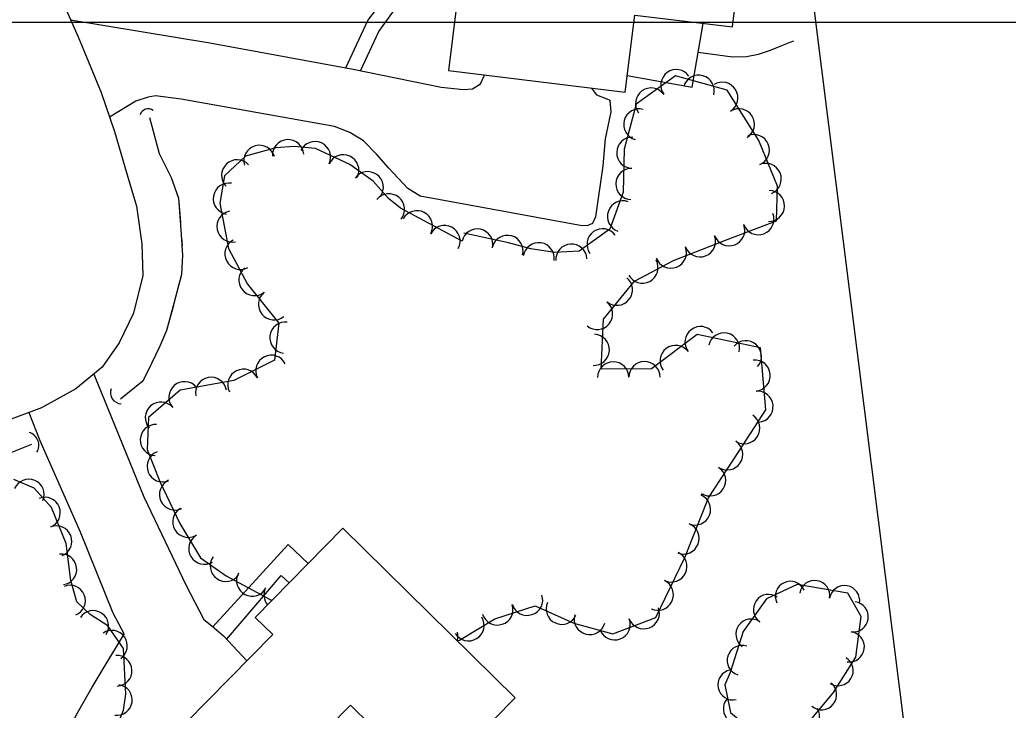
# Model space of a CAD drawing. Extents: x 353423 to 364002, y 127000 to 201942.
# Drawn here: x 363044.9 to 363299, y 130323 to 130500.6 of the extents above; entities that cross this region are included whole.
import ezdxf

# ---------------------------------------------------------------- set-up
doc = ezdxf.new("R2010")
doc.units = 0
for name, color, linetype in [('E_DTM_SlopeBottom', 7, 'Continuous'), ('E_DTM_SlopeTop', 7, 'Continuous'), ('E_FEN_Generic', 7, 'Continuous'), ('E_LAND_TreeLine', 7, 'Continuous'), ('E_MISCPROP', 7, 'Continuous'), ('E_RDWY_Gravel', 7, 'Continuous'), ('E_STRUCT_WingWall', 7, 'Continuous'), ('E_WTR_FlowLine', 7, 'Continuous')]:
    doc.layers.add(name, color=color, linetype=linetype)

msp = doc.modelspace()

# ---------------------------------------------------------------- linework, layer by layer
at = {"layer": 'E_DTM_SlopeBottom'}
for centre, radius, start, end in [((363077.9, 130475.44), 2.23, 55.2992, 161.5387), ((363071.07, 130404.68), 2.9, 160.0976, 266.3372), ((363046.34, 130391.11), 3.43, 328.479, 74.7186)]:
    msp.add_arc(centre, radius, start, end, dxfattribs=at)
at = {"layer": 'E_DTM_SlopeTop'}
msp.add_lwpolyline([(363056.16, 130504.49), (363059.89, 130496.24), (363065.76, 130481.89), (363069.24, 130471.88), (363072.49, 130460.67), (363074.87, 130452.64), (363076.22, 130442.91), (363076.5, 130434.83), (363074.09, 130425.1), (363070.41, 130417.46), (363066.07, 130411.21), (363059.25, 130405.63), (363050.41, 130400.77), (363039.57, 130396.76)], dxfattribs=at)
msp.add_lwpolyline([(363056.16, 130504.49), (363059.89, 130496.24), (363065.76, 130481.89), (363069.24, 130471.88), (363072.49, 130460.67), (363074.87, 130452.64), (363076.22, 130442.91), (363076.5, 130434.83), (363074.09, 130425.1), (363070.41, 130417.46), (363066.07, 130411.21), (363059.25, 130405.63), (363050.41, 130400.77), (363039.57, 130396.76)], dxfattribs=at)
at = {"layer": 'E_FEN_Generic'}
for points in [[(363157.35, 130340.82), (363157.95, 130340.96), (363167, 130346.45), (363177.38, 130349.82), (363187.33, 130345.35), (363197.4, 130342.64), (363208.46, 130346.85), (363215.89, 130362.29), (363221.92, 130377.58), (363229.95, 130389.8), (363236.74, 130400.27), (363235.31, 130416.16), (363219.08, 130419.66), (363207.31, 130410.76), (363194.34, 130410.68), (363194.94, 130423.59), (363202.91, 130433.32), (363212.92, 130438.7), (363226.36, 130443.86), (363239.49, 130448.85), (363239.71, 130457.78), (363234.87, 130469.5), (363226.79, 130482.45), (363213.48, 130486.2), (363203.38, 130478.87), (363200.29, 130467.32), (363199.98, 130456.27), (363196.58, 130446.71), (363188.69, 130441.1), (363182.39, 130440.73), (363176.3, 130441.68), (363170.56, 130443.22), (363159.03, 130445.67)], [(363158.6, 130443.62), (363142.73, 130452.12), (363139.66, 130454.63), (363135.73, 130459.08), (363129.7, 130463.39), (363120.93, 130467.51), (363115.41, 130467.96), (363110.67, 130467.68), (363102.91, 130465.47), (363097.52, 130460.42), (363096.3, 130453.44), (363098.51, 130441.72), (363103.41, 130432.54), (363111.47, 130422.52), (363110.35, 130413.03), (363099.89, 130407.82), (363086.08, 130405.27), (363077.98, 130398.25), (363077.64, 130390.06), (363080.89, 130381.83), (363085.99, 130371.04), (363091.31, 130362.15), (363097.9, 130357.52), (363109.23, 130351.46), (363109.7, 130351.23)], [(363054.11, 130279.24), (363052.9, 130288.14), (363053.84, 130299.81), (363055.56, 130306.59), (363063.02, 130313.06), (363069.81, 130318.8), (363071.53, 130322.97), (363072.1, 130327.12), (363071.54, 130338.85), (363067.51, 130344.66), (363062.97, 130347.6), (363059.56, 130350.82), (363058.02, 130356.34), (363056.76, 130365.88), (363053, 130375.15), (363048.53, 130380.1), (363043.33, 130382.29)], [(363227.53, 130332.68), (363226.17, 130329.52), (363227.65, 130322.37), (363237.43, 130314.23), (363247.79, 130319.86), (363254.14, 130327.52), (363259.86, 130336.59), (363261.24, 130347.06), (363257.82, 130353.06), (363244.75, 130355.28), (363236.86, 130351.63), (363230.89, 130343.24), (363227.53, 130332.68)]]:
    msp.add_lwpolyline(points, dxfattribs=at)
for centre, radius, start, end in [((363213.7, 130483.77), 4.01, 35.9739, 215.9586), ((363219.44, 130482.34), 4.01, 344.2792, 164.2639), ((363225.52, 130480.51), 4.01, 301.9828, 121.9675), ((363207.21, 130479.05), 4.01, 35.9739, 215.9586), ((363204.16, 130473.67), 4.01, 75.0142, 254.9989), ((363229.77, 130473.7), 4.01, 301.9828, 121.9675), ((363233.6, 130467.07), 4.01, 292.4554, 112.4401), ((363106.47, 130464.29), 4.02, 15.9433, 195.928), ((363113.85, 130465.76), 4.02, 3.442, 183.4267), ((363120.77, 130465.26), 4.02, 334.8629, 154.8476), ((363202.36, 130466.38), 4.01, 88.4472, 268.4319), ((363128.04, 130461.85), 4.02, 334.8629, 154.8476), ((363100.74, 130460.56), 4.02, 43.077, 223.0616), ((363236.67, 130459.65), 4.01, 292.4554, 112.4401), ((363134.33, 130457.5), 4.02, 324.4458, 144.4304), ((363202.14, 130458.35), 4.01, 88.4472, 268.4319), ((363098.63, 130454.56), 4.02, 80.1027, 260.0874), ((363139.78, 130451.82), 4.02, 320.7152, 140.6999), ((363237.49, 130452.7), 4.01, 268.59, 88.5747), ((363199.99, 130450.02), 4.01, 70.3687, 250.3533), ((363099.57, 130447.41), 4.02, 100.6928, 280.6775), ((363146.98, 130447.46), 4.02, 331.8184, 151.803), ((363234.79, 130449.31), 4.01, 200.8104, 20.7951), ((363154.06, 130443.66), 4.02, 331.8184, 151.803), ((363162.52, 130442.78), 4.01, 348.009, 167.9937), ((363194.73, 130442.82), 4.01, 35.46, 215.4447), ((363227.29, 130446.46), 4.01, 200.8104, 20.7951), ((363101.61, 130440.38), 4.02, 118.0999, 298.0846), ((363170.26, 130441.13), 4.01, 344.9055, 164.8902), ((363178.29, 130439.24), 4.01, 351.224, 171.2087), ((363186.7, 130438.88), 4.01, 3.3379, 183.3226), ((363219.79, 130443.59), 4.01, 201.0149, 20.9995), ((363212.29, 130440.71), 4.01, 201.0149, 20.9995), ((363204.98, 130436.82), 4.01, 208.2685, 28.2531), ((363105.22, 130433.65), 4.02, 128.8399, 308.8246), ((363198.4, 130431.13), 4.01, 230.6843, 50.669), ((363110.25, 130427.39), 4.02, 128.8399, 308.8246), ((363193.32, 130424.92), 4.01, 230.6843, 50.669), ((363113.15, 130418.82), 4.02, 83.2477, 263.2324), ((363219.92, 130417.67), 4.01, 37.109, 217.0936), ((363225.96, 130416.03), 4.01, 347.8401, 167.8248), ((363192.47, 130415.67), 4.01, 267.3254, 87.3101), ((363231.58, 130414.01), 4.01, 318.7907, 138.7754), ((363213.52, 130412.83), 4.01, 37.109, 217.0936), ((363109.54, 130410.28), 4.02, 26.5047, 206.4894), ((363197.47, 130408.6), 4.01, 0.3831, 180.3677), ((363205.5, 130408.65), 4.01, 0.3831, 180.3677), ((363233.84, 130409.06), 4.01, 275.1738, 95.1585), ((363102.35, 130406.69), 4.02, 26.5047, 206.4894), ((363087.21, 130403.47), 4.02, 40.9194, 220.904), ((363094.04, 130404.6), 4.02, 10.4602, 190.4449), ((363234.56, 130401.06), 4.01, 275.1738, 95.1585), ((363081.14, 130398.21), 4.02, 40.9194, 220.904), ((363231.15, 130395.51), 4.01, 237.0471, 57.0318), ((363079.85, 130392.49), 4.02, 87.659, 267.6436), ((363226.78, 130388.79), 4.01, 236.6687, 56.6534), ((363081.62, 130385.7), 4.02, 111.5387, 291.5233), ((363222.37, 130382.09), 4.01, 236.6687, 56.6534), ((363047.17, 130378.43), 3.96, 337.205, 157.1897), ((363084.8, 130378.48), 4.02, 115.299, 295.2837), ((363051.32, 130373.78), 3.96, 292.0748, 112.0595), ((363218.49, 130374.62), 4.01, 248.5021, 68.4868), ((363088.21, 130371.43), 4.02, 120.9174, 300.902), ((363054.3, 130366.44), 3.96, 292.0748, 112.0595), ((363215.55, 130367.15), 4.01, 248.5021, 68.4868), ((363092.33, 130364.54), 4.02, 120.9174, 300.902), ((363055.55, 130359.19), 3.96, 277.5264, 97.511), ((363097.85, 130360.13), 4.02, 144.9043, 324.889), ((363212.42, 130359.93), 4.01, 244.3144, 64.2991), ((363104.62, 130356.31), 4.02, 151.863, 331.8477), ((363057.78, 130351.16), 3.96, 292.1438, 112.1285), ((363111.66, 130352.62), 4.02, 154.15, 219.5213), ((363208.94, 130352.7), 4.01, 244.3144, 64.2991), ((363243.03, 130352.24), 3.89, 24.8362, 204.8209), ((363249.28, 130352.44), 3.89, 350.3876, 170.3723), ((363256.95, 130351.14), 3.89, 350.3876, 170.3723), ((363175.33, 130351.36), 4.01, 198.0426, 18.0273), ((363237.4, 130348.88), 3.89, 54.5948, 234.5795), ((363167.69, 130348.88), 4.01, 198.0426, 18.0273), ((363184.22, 130349.06), 4.01, 155.794, 335.7787), ((363205.33, 130347.91), 4.01, 200.8725, 20.8571), ((363259.17, 130346.99), 3.89, 262.5087, 82.4934), ((363063.75, 130344.62), 3.96, 327.0109, 146.9956), ((363160.26, 130344.82), 4.01, 211.2119, 31.1966), ((363191.42, 130346.42), 4.01, 164.9188, 344.9035), ((363197.83, 130345.05), 4.01, 200.8725, 20.8571), ((363232.89, 130342.54), 3.89, 54.5948, 234.5795), ((363068.54, 130339.54), 3.96, 304.796, 124.7807), ((363153.52, 130342.1), 4.01, 341.8001, 13.0108), ((363258.16, 130339.27), 3.89, 262.5087, 82.4934), ((363230.65, 130335.77), 3.89, 72.3723, 252.357), ((363069.74, 130333.12), 3.96, 272.7119, 92.6966), ((363255.29, 130333.16), 3.89, 237.7484, 57.7331), ((363228.26, 130329.49), 3.89, 101.6872, 281.6719), ((363069.8, 130325.61), 3.96, 262.232, 82.2167), ((363251.04, 130326.97), 3.89, 230.3886, 50.3732), ((363229.67, 130323.34), 3.89, 140.2326, 320.2173), ((363246.61, 130321.54), 3.89, 208.5184, 28.5031)]:
    msp.add_arc(centre, radius, start, end, dxfattribs=at)
at = {"layer": 'E_LAND_TreeLine'}
msp.add_line((360000, 130500), (363500, 130500), dxfattribs=at)
at = {"layer": 'E_MISCPROP'}
for points in [[(363128.73, 130488.22), (363134.35, 130500.41), (363137.66, 130504.82), (363142.3, 130510.39), (363146.56, 130514.01), (363151.84, 130515.84), (363156.82, 130515.7), (363158.5, 130515.34)], [(363132.43, 130487.5), (363137.18, 130497.55), (363140.75, 130502.52), (363146.06, 130508.23), (363150.24, 130510.25), (363154.02, 130510.79), (363157.91, 130510.53)], [(363057.93, 130500.57), (363093.7, 130494.68), (363130.6, 130487.88), (363153.22, 130483.22), (363159, 130482.7), (363161.26, 130482.86), (363163.29, 130484.13), (363164.27, 130486.18), (363164.35, 130486.44)], [(363201.08, 130486.24), (363217.73, 130483.24), (363220.57, 130499.67)], [(363219.28, 130492.23), (363228.16, 130491.1), (363231.76, 130491.17), (363234.86, 130491.77), (363237.87, 130492.77), (363240.84, 130493.97), (363242.97, 130494.84), (363243.88, 130495.2)], [(363191.82, 130483.07), (363193.18, 130481.28), (363195.85, 130480.22), (363196.57, 130479.88), (363196.7, 130478.82), (363196.82, 130476.88), (363195.41, 130470), (363194.82, 130463.02), (363192.91, 130449.94), (363192.12, 130448.2), (363190.93, 130447.67), (363189.51, 130447.59), (363147.85, 130455.2), (363144.65, 130457.15), (363139.74, 130462.46), (363136.68, 130465.94), (363133.26, 130469.46), (363129.76, 130471.58), (363125.82, 130473.17), (363086.36, 130480.16), (363079.74, 130481.02), (363077.89, 130480.65), (363074.68, 130479.65), (363067.96, 130475.57)], [(363063.87, 130409.41), (363076.74, 130377.88), (363087.63, 130355.03), (363092.18, 130346.29), (363094.25, 130344.68), (363097.21, 130342.06), (363103.28, 130335.7)], [(363047.2, 130399.58), (363050.04, 130392.33), (363060.39, 130368.86), (363068.81, 130348.03), (363071.67, 130342.57)], [(363094.53, 130344.43), (363113.88, 130365.63), (363119.02, 130360.69)], [(363098.04, 130341.19), (363112.07, 130357.59), (363114.13, 130355.73)], [(363053.11, 130279.26), (363053.17, 130284.6), (363053.25, 130294), (363053.63, 130302.82), (363054.06, 130308.84), (363056.23, 130315.42), (363059.35, 130321.72), (363063.46, 130328.87), (363066.84, 130334.49), (363068.24, 130336.87), (363071.67, 130342.57)]]:
    msp.add_lwpolyline(points, dxfattribs=at)
at = {"layer": 'E_RDWY_Gravel'}
msp.add_lwpolyline([(363154.37, 131257.35), (363384.15, 129428.67)], dxfattribs=at)
at = {"layer": 'E_STRUCT_WingWall'}
for points in [[(363078.17, 130475.46), (363080.69, 130466.21), (363083.82, 130460.01), (363085.67, 130454.72), (363086.29, 130446.55), (363086.74, 130440), (363086.41, 130435.09), (363084.51, 130427.6), (363082.57, 130420.65), (363080.89, 130416.64), (363078.76, 130412.19), (363076.71, 130407.94), (363076.15, 130407.34), (363070.72, 130403)], [(363078.17, 130475.46), (363080.69, 130466.21), (363083.82, 130460.01), (363085.67, 130454.72), (363086.15, 130448.4)], [(363086.43, 130444.48), (363086.57, 130442.52)], [(363086.65, 130438.61), (363086.52, 130436.65)], [(363085.83, 130432.8), (363085.35, 130430.89)], [(363084.37, 130427.09), (363082.57, 130420.65), (363080.89, 130416.64), (363078.76, 130412.19), (363076.71, 130407.94), (363076.15, 130407.34), (363070.72, 130403)], [(363047.87, 130391.33), (363041.84, 130388.92), (363036.46, 130387.97), (363032.59, 130387.68), (363022.61, 130388.91), (363019.06, 130390.19), (363015.57, 130391.69), (363012.37, 130393.22), (363006.31, 130396.77), (363002.87, 130399.24), (362999.85, 130401.88), (362998.01, 130404.06), (362993.45, 130408.77), (362991.55, 130410.58)], [(363047.87, 130391.33), (363041.84, 130388.92), (363036.46, 130387.97), (363032.59, 130387.68), (363025.18, 130388.59)]]:
    msp.add_lwpolyline(points, dxfattribs=at)
at = {"layer": 'E_WTR_FlowLine'}
for points in [[(363231.98, 130530.39), (363175.69, 130537.29), (363173.38, 130518.47), (363159.1, 130520.22), (363155.1, 130487.57), (363200.56, 130482), (363202.99, 130501.82), (363228.1, 130498.74)], [(363109.9, 130342.43), (363087.53, 130319.7), (363106.79, 130300.74), (363129.91, 130324.23), (363150.46, 130304.01), (363172.26, 130326.16), (363127.94, 130369.76), (363105.4, 130346.85)]]:
    msp.add_lwpolyline(points, close=True, dxfattribs=at)

doc.saveas('drawing.dxf')
